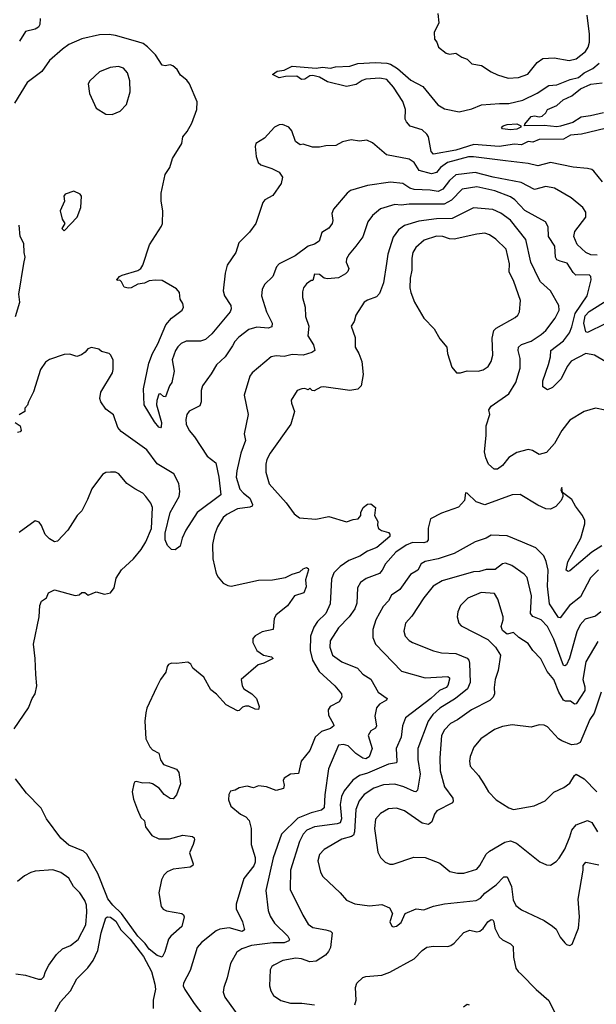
# Model space of a CAD drawing. Extents: x 1921360 to 2014538, y 768294 to 907744.
# Tile 270 of 412: x 1981739 to 1985330, y 842390 to 848525. Entities that reach past the tile are written whole.
import ezdxf

# ---------------------------------------------------------------- set-up
doc = ezdxf.new("R2010")
doc.units = 0

msp = doc.modelspace()

# ---------------------------------------------------------------- linework, layer by layer
at = {"layer": '0CON10XD'}
for points in [[(1981866.8, 848533.2), (1981863.9, 848496.1), (1981855, 848478.6), (1981835, 848467.1), (1981775, 848451.9), (1981737.6, 848392.4)], [(1984343.9, 848563.9), (1984348.8, 848505), (1984320, 848445), (1984321.2, 848405), (1984337.5, 848385), (1984347.5, 848355), (1984395, 848316.7), (1984415, 848311.2), (1984455, 848316.7), (1984491.7, 848291.7), (1984525, 848280), (1984555, 848251.2), (1984615, 848240.6), (1984675, 848200), (1984715, 848181.4), (1984781.7, 848161.7)], [(1984781.7, 848161.7), (1984845, 848164.5), (1984904, 848185), (1984961.2, 848258.8), (1984996.1, 848283.9), (1985067.4, 848287.4), (1985161.8, 848271.8), (1985205, 848280.6), (1985262.6, 848327.4), (1985279.4, 848355), (1985288.4, 848385), (1985288.2, 848435), (1985273.6, 848553.6)], [(1985369.5, 847515), (1985315, 847581.2), (1985301.7, 847591.7), (1985275, 847598.6), (1985185, 847606.7), (1985045, 847634.6), (1984965, 847614.7), (1984905, 847628.4), (1984765.2, 847645.2), (1984565, 847671.9), (1984535, 847670.6), (1984403.5, 847635), (1984360, 847605), (1984335, 847572.3), (1984304.3, 847564.3), (1984227.5, 847585), (1984195, 847635.6), (1984165, 847657.3), (1984023.7, 847683.7), (1983935, 847758.8), (1983900, 847775), (1983855, 847769.2), (1983802.7, 847777.3), (1983750, 847765), (1983708.3, 847741.7), (1983645, 847740), (1983605, 847731.2), (1983561.7, 847731.7), (1983505, 847750), (1983485, 847746.7), (1983455.9, 847765.9), (1983433, 847833), (1983415.8, 847855), (1983375, 847872.2), (1983355, 847870), (1983325, 847855.7), (1983263.4, 847786.6), (1983210, 847755), (1983204.3, 847735), (1983212.2, 847672.2), (1983224, 847635), (1983241.1, 847621.1), (1983308.6, 847598.6), (1983355.5, 847575.5), (1983375.8, 847545), (1983367.3, 847505), (1983315, 847430), (1983265, 847403.3), (1983253, 847387), (1983209.4, 847255), (1983169.5, 847200.5), (1983102.5, 847135), (1983084.3, 847075), (1983031.1, 846995), (1983019.2, 846945), (1983006, 846835), (1983015, 846805.8), (1983052.9, 846745), (1983055.7, 846724.3), (1983049.2, 846705), (1982935, 846568.4), (1982895, 846532), (1982865, 846522.5), (1982775, 846523.1), (1982745, 846506.9), (1982723.7, 846486.3), (1982708.2, 846465), (1982688.5, 846405), (1982701.1, 846335), (1982686.9, 846265), (1982672, 846245), (1982646.7, 846175), (1982635, 846176.7), (1982615, 846193.3), (1982605, 846192.5), (1982592.9, 846152.9), (1982590, 846125), (1982621.9, 846015), (1982620.7, 845989.3), (1982615, 845982.5), (1982605, 845986.2), (1982578.9, 846018.9), (1982514, 846125), (1982510, 846225), (1982543.8, 846385), (1982566.4, 846445), (1982599.1, 846505), (1982648.9, 846625), (1982685, 846666.2), (1982750.5, 846715), (1982758.2, 846735), (1982755, 846756.7), (1982738, 846785), (1982732.9, 846825), (1982715, 846849.2), (1982625, 846900), (1982585, 846901.9), (1982545, 846898.1), (1982515, 846883.1), (1982475, 846877.5), (1982433.3, 846855), (1982415, 846852.2), (1982389.5, 846859.5), (1982373, 846893), (1982361.7, 846901.7), (1982345, 846900), (1982343.3, 846905), (1982360, 846925), (1982376.4, 846933.6), (1982475, 846962.5), (1982492.5, 846975), (1982504.6, 846995.4), (1982546.9, 847123.1), (1982621.2, 847238.8), (1982627.5, 847255), (1982630, 847335), (1982620, 847395), (1982620, 847445), (1982645, 847560), (1982673.3, 847605), (1982689.3, 847660.7), (1982748, 847755), (1982754, 847795), (1982782.1, 847827.9), (1982810.3, 847879.7), (1982842.5, 847965), (1982844.1, 848014.1), (1982795.9, 848125.9), (1982779.5, 848149.5), (1982740.5, 848180.5), (1982720, 848215), (1982693, 848237), (1982675, 848243.3), (1982645, 848237.5), (1982625, 848242.5), (1982585, 848305.8), (1982535, 848357.1), (1982506.7, 848376.7), (1982475, 848387.5), (1982335, 848427.9), (1982295, 848433.6), (1982235, 848430.9), (1982125, 848405.6), (1982045, 848370.8), (1982005, 848341.2), (1981925, 848272), (1981876.6, 848203.4), (1981785, 848134), (1981705.6, 848005)], [(1982315, 847934.4), (1982364, 847956), (1982404, 847996), (1982426.7, 848075), (1982423.6, 848143.6), (1982409.6, 848195), (1982385, 848223.9), (1982355, 848234.1), (1982302.3, 848227.7), (1982235, 848200), (1982174.5, 848145.5), (1982164.3, 848125), (1982174.2, 848065), (1982214.5, 847974.5), (1982275, 847936), (1982315, 847934.4)], [(1985385, 847846.5), (1985238.3, 847811.7), (1985168.8, 847805), (1985125, 847780.5), (1984975, 847779.1), (1984935, 847762.2), (1984905, 847766.2), (1984865, 847746), (1984820.6, 847749.4), (1984725, 847735.6), (1984567.9, 847747.9), (1984455, 847712.7), (1984315, 847688.5), (1984302.1, 847705), (1984285.2, 847795), (1984275, 847811.8), (1984245, 847838.4), (1984171.5, 847861.5), (1984148.3, 847888.3), (1984139.1, 847905), (1984141.1, 847965), (1984125.9, 848015), (1984067.6, 848105), (1984025, 848151.8), (1983981.7, 848161.7), (1983895, 848154.1), (1983872.5, 848147.5), (1983835, 848120.6), (1983775, 848108.5), (1983655, 848138.1), (1983605, 848167.5), (1983565, 848178), (1983545, 848176.2), (1983515, 848154), (1983493, 848153), (1983465, 848173.3), (1983395, 848172.5), (1983355, 848163.3), (1983313.8, 848183.8), (1983342.5, 848205), (1983385, 848211.2), (1983435, 848235.7), (1983585, 848223.3), (1983625, 848230), (1983674.3, 848224.3), (1983705, 848232.2), (1983794, 848236), (1983845, 848251.5), (1983955, 848258.2), (1984025.5, 848255.5), (1984048.3, 848248.3), (1984091.5, 848221.5), (1984175, 848148.6), (1984250.1, 848110.1), (1984343.3, 847995), (1984385, 847969.5), (1984475, 847950.6), (1984555, 847969.4), (1984615, 847994.7), (1984727.7, 848002.3), (1984785, 848004.2), (1984872, 848025), (1984961.4, 848068.6), (1985033.8, 848116.2), (1985085, 848119.1), (1985167.8, 848152.2), (1985218.2, 848165), (1985255.2, 848194.8), (1985309, 848221), (1985348.8, 848255)], [(1985375, 847945.9), (1985294.2, 847925.8), (1985235, 847919.1), (1985184.5, 847885), (1985107.5, 847862.5), (1985085, 847858.1), (1985005, 847866.6), (1984883.6, 847863.6), (1984884, 847875), (1984925, 847922), (1984945, 847927.1), (1984975, 847919.6), (1984992, 847925), (1985015.7, 847944.3), (1985025, 847966), (1985085, 847990), (1985124.3, 848025.7), (1985178.5, 848051.5), (1985231.8, 848095), (1985296.6, 848123.4), (1985367, 848133)], [(1984795, 847840), (1984745, 847844.4), (1984740, 847855), (1984750, 847865), (1984775, 847873.1), (1984835, 847875.5), (1984860, 847865), (1984860, 847855), (1984835, 847844.1), (1984795, 847840)], [(1985335, 847059.1), (1985295, 847060.6), (1985264.8, 847074.8), (1985210.4, 847125), (1985190.8, 847175), (1985195.5, 847205), (1985265.6, 847295), (1985265.5, 847325.5), (1985245.4, 847355.4), (1985174.2, 847415), (1985070, 847475), (1985015, 847485.5), (1984945, 847467.3), (1984862, 847512), (1984686.7, 847545), (1984575, 847573.3), (1984455, 847557.8), (1984415, 847523.8), (1984375, 847468.4), (1984345, 847454.8), (1984295, 847462.7), (1984195, 847466.7), (1984169.4, 847475), (1984124.7, 847504.7), (1984047.3, 847512.7), (1983905, 847493.2), (1983799.2, 847460.8), (1983778.1, 847445), (1983692.5, 847345), (1983682.4, 847317.6), (1983689.4, 847275), (1983685.5, 847255), (1983665, 847225.8), (1983619.7, 847200.3), (1983603.8, 847145), (1983575, 847125.8), (1983535.6, 847114.4), (1983455, 847054.4), (1983355, 847004.6), (1983339.1, 846985), (1983315.8, 846925), (1983263.8, 846876.2), (1983249.4, 846845), (1983245.5, 846805), (1983275.5, 846705), (1983310.9, 846635), (1983308.6, 846611.4), (1983287.2, 846602.8), (1983215, 846609.2), (1983165.7, 846595), (1983103.1, 846546.9), (1983079.3, 846520.7), (1983065, 846493.8), (1983017.5, 846425), (1982965.4, 846374.6), (1982932.1, 846317.9), (1982877.5, 846245), (1982869.4, 846215), (1982869.1, 846145), (1982860.4, 846119.6), (1982795, 846085.6), (1982780.5, 846065), (1982772.9, 846035), (1982775.5, 846005), (1982793.5, 845965), (1982826.5, 845926.5), (1982905.8, 845805), (1982960, 845765), (1982979.2, 845675), (1982990.9, 845565), (1982843.5, 845455), (1982773.5, 845345), (1982750.9, 845295), (1982738.2, 845245), (1982707.7, 845222.3), (1982683.9, 845223.9), (1982659.2, 845249.2), (1982645.2, 845285), (1982643.7, 845326.3), (1982675.9, 845455), (1982732, 845555), (1982736.6, 845585), (1982728.9, 845635), (1982697.9, 845695), (1982595, 845758.5), (1982530, 845845), (1982370.2, 845960.2), (1982350.8, 845985), (1982322.3, 846062.3), (1982275, 846098.8), (1982243.8, 846145), (1982236.7, 846165), (1982243.3, 846205), (1982315.9, 846324.1), (1982321.2, 846345), (1982321.2, 846405), (1982305, 846437.5), (1982295.9, 846445.9), (1982248.8, 846458.8), (1982231.7, 846471.7), (1982185, 846482.5), (1982162.5, 846475), (1982146.4, 846453.6), (1982122.5, 846437.5), (1982095, 846427.5), (1982051.7, 846441.7), (1982015, 846440), (1981925, 846408.6), (1981899.4, 846390.6), (1981868.6, 846345), (1981825, 846207.5), (1981792.5, 846145), (1981787, 846123), (1981770, 846105), (1981770, 846085), (1981735, 846062.5)], [(1985384.5, 846395), (1985318, 846435), (1985265, 846445.3), (1985172.7, 846397.3), (1985148.5, 846365), (1985112.1, 846287.9), (1985057.2, 846232.8), (1985025, 846218.6), (1984997, 846237), (1984997.8, 846275), (1985032.9, 846377.1), (1985045.3, 846425), (1985047.5, 846465), (1985125, 846525.3), (1985163.3, 846575), (1985178.1, 846611.9), (1985197.5, 846695), (1985273.5, 846805), (1985297.1, 846905), (1985296, 846925), (1985285, 846935.7), (1985203.4, 846933.4), (1985185, 846951.1), (1985148.3, 847008.3), (1985105, 847021.5), (1985085, 847030), (1985075.4, 847045), (1985072.3, 847115), (1985032.9, 847175), (1985030, 847235), (1985014.3, 847265), (1984885, 847336.1), (1984822.2, 847402.2), (1984795, 847421.6), (1984698.7, 847458.7), (1984585, 847483.9), (1984495, 847469.2), (1984429, 847401), (1984383.3, 847376.7), (1984164.2, 847375.8), (1984115, 847369.4), (1984075, 847373.2), (1983985, 847346.5), (1983935.7, 847305), (1983906.9, 847265), (1983875, 847173.3), (1983831.4, 847115), (1983790.8, 847065), (1983774.4, 847035), (1983772.9, 847015), (1983789.1, 846975), (1983783.3, 846956.7), (1983768.7, 846941.3), (1983725, 846917.5), (1983655, 846911.4), (1983634.1, 846914.1), (1983605, 846937.1), (1983575, 846940), (1983565, 846900), (1983555, 846900), (1983525, 846880), (1983506.1, 846853.9), (1983499.3, 846830.7), (1983500, 846795), (1983517.1, 846735), (1983518.1, 846675), (1983539.4, 846615), (1983532.9, 846555), (1983568.9, 846498.9), (1983576.2, 846465), (1983557.8, 846452.2), (1983504.7, 846435.3), (1983435, 846438.2), (1983385, 846426.9), (1983335, 846430.6), (1983305.7, 846424.3), (1983187.5, 846325), (1983171.9, 846305), (1983137.1, 846185), (1983160.6, 846065), (1983137.5, 845945), (1983144, 845904), (1983115.5, 845825), (1983090, 845715), (1983087.7, 845675), (1983110.4, 845600.4), (1983132.5, 845575), (1983171.8, 845545), (1983189.1, 845505), (1983185.6, 845495), (1983172.4, 845487.6), (1983095, 845478), (1983027.9, 845442.1), (1983006.7, 845423.3), (1982971.1, 845365), (1982952.2, 845315), (1982940, 845255), (1982941.1, 845165), (1982963.1, 845075), (1982975, 845051.2), (1983006.2, 845015), (1983035, 844999.2), (1983055, 844995.8), (1983225, 845032.9), (1983314.1, 845035.9), (1983395, 845049.2), (1983435, 845071.2), (1983482.5, 845085), (1983505, 845103.8), (1983525, 845111.2), (1983535, 845106.7), (1983537.3, 845097.3), (1983519.4, 845035), (1983522.4, 844992.4), (1983509.2, 844955), (1983449.4, 844935), (1983406.3, 844873.7), (1983335, 844818), (1983323.1, 844795), (1983316.7, 844725), (1983248.3, 844711.7), (1983204.4, 844685.6), (1983190.5, 844669.5), (1983190, 844645), (1983216, 844595), (1983256.2, 844566.2), (1983307.5, 844555), (1983316.7, 844545), (1983260, 844515), (1983223.3, 844505), (1983117.5, 844415), (1983124.2, 844375), (1983135, 844356.7), (1983185, 844324.2), (1983212.5, 844295), (1983230, 844245), (1983225, 844227.5), (1983205, 844229.2), (1983165, 844246.9), (1983145, 844247.1), (1983127.3, 844242.7), (1983105, 844220), (1983095, 844218.8), (1983025, 844257.1), (1982965, 844323.3), (1982929.9, 844349.9), (1982885, 844429.4), (1982816, 844485), (1982805, 844510), (1982785, 844522.5), (1982715, 844513.8), (1982683.9, 844516.1), (1982665, 844507.5), (1982656.7, 844495), (1982649.5, 844460.5), (1982615.6, 844414.4), (1982591.2, 844365), (1982531.2, 844235), (1982524.1, 844205.9), (1982518.8, 844155), (1982523.3, 844045), (1982548.8, 843995), (1982566.7, 843975), (1982604.3, 843954.3), (1982615, 843912.5), (1982633.3, 843885), (1982715, 843856.2), (1982730, 843835), (1982740, 843765), (1982716, 843695), (1982695, 843671.2), (1982675, 843672), (1982638.3, 843698.3), (1982607.4, 843737.4), (1982565, 843764), (1982545, 843771.2), (1982505, 843768), (1982465, 843778.8), (1982455, 843776.2), (1982448.8, 843765), (1982438.8, 843715), (1982447.7, 843667.7), (1982472, 843602), (1982493.3, 843555), (1982515, 843532.5), (1982522.5, 843495), (1982561.4, 843441.4), (1982605, 843420.9), (1982671.9, 843421.9), (1982755, 843444.2), (1982815, 843436), (1982825, 843426.7), (1982828, 843415), (1982820, 843385), (1982796.7, 843335), (1982820, 843265), (1982817.5, 843255), (1982800, 843245), (1982695, 843232), (1982656.7, 843215), (1982636, 843195), (1982622, 843165), (1982604.3, 843085), (1982618.8, 842998.8), (1982633.2, 842983.2), (1982653.6, 842973.6), (1982747.5, 842955), (1982758.6, 842948.6), (1982764, 842935), (1982749.2, 842875), (1982679.2, 842815), (1982664.5, 842795.5), (1982642.8, 842717.2), (1982625, 842684), (1982595, 842694.7), (1982544.2, 842734.2), (1982519.7, 842769.7), (1982473.8, 842813.8), (1982372, 842955), (1982318.4, 843008.4), (1982288.3, 843048.3), (1982276.7, 843075), (1982226.2, 843206.2), (1982157.5, 843325), (1982135, 843344.3), (1982045, 843381.9), (1981994.7, 843424.7), (1981905.8, 843545), (1981872.1, 843612.1), (1981780, 843705), (1981711.7, 843795)], [(1982015, 847210), (1982097.5, 847295), (1982120, 847355), (1982122.5, 847425), (1982115, 847437.5), (1982075, 847457.5), (1982021.7, 847438.3), (1982013.3, 847426.7), (1982017.5, 847395), (1981991.2, 847335), (1982003, 847283), (1982020, 847255), (1982000, 847225), (1982015, 847210)], [(1985385, 846091.5), (1985325, 846105.6), (1985255, 846084.3), (1985165, 846030.8), (1985114.4, 845965), (1985069.4, 845885), (1985020.5, 845829.5), (1984975, 845815.8), (1984931.7, 845841.7), (1984905, 845846.9), (1984835, 845827.8), (1984785, 845797.1), (1984745, 845748), (1984715, 845724.2), (1984694.3, 845724.3), (1984659.2, 845755), (1984641.9, 845795), (1984633.7, 845833.7), (1984644.4, 845934.4), (1984643.6, 845995), (1984667.8, 846065), (1984661.4, 846095), (1984675, 846116.7), (1984785, 846193.3), (1984829.6, 846265), (1984855.6, 846355), (1984855.5, 846415), (1984843.3, 846465), (1984845.7, 846485), (1984865, 846502.5), (1984925, 846522.8), (1984987.2, 846562.8), (1985015, 846587.8), (1985073.8, 846666.2), (1985098.9, 846715), (1985096.9, 846745), (1985045.3, 846835.3), (1984982.7, 846892.7), (1984971.2, 846911.2), (1984923.1, 847015), (1984891.2, 847155), (1984795, 847275.4), (1984735, 847319.6), (1984685, 847342), (1984565, 847352.9), (1984432.4, 847287.6), (1984335, 847284.2), (1984225, 847269.7), (1984135, 847243.2), (1984097.1, 847215), (1984065, 847170), (1984032, 847065), (1984023.4, 847006.6), (1984005.5, 846885), (1983979.8, 846820.2), (1983961.7, 846798.3), (1983905, 846778.5), (1983885, 846764.3), (1983831.9, 846685), (1983821.5, 846645), (1983803.5, 846615), (1983827.1, 846545), (1983827.5, 846485), (1983850.8, 846445), (1983869.2, 846395), (1983877.5, 846315), (1983865.7, 846244.3), (1983845, 846223.8), (1983795.7, 846214.3), (1983632.9, 846237.1), (1983614.2, 846235.8), (1983573, 846213), (1983560, 846215), (1983545, 846230), (1983535, 846220), (1983515, 846227.5), (1983496.2, 846226.2), (1983465.9, 846214.1), (1983430, 846155), (1983431.2, 846135), (1983451.2, 846085), (1983427.5, 846005), (1983298.1, 845825), (1983277.5, 845785), (1983270.9, 845755), (1983271.4, 845705), (1983292.8, 845632.8), (1983398, 845515), (1983447.3, 845447.3), (1983481.2, 845421.2), (1983584.1, 845414.1), (1983665, 845430.8), (1983775, 845395.8), (1983815, 845412), (1983846.2, 845415), (1983863.8, 845435), (1983864, 845455), (1983878.9, 845485), (1983905, 845506.9), (1983925, 845507.9), (1983955.6, 845485), (1983948.6, 845435), (1983968.8, 845398.8), (1983966.2, 845375), (1983973.8, 845355), (1983992.2, 845342.2), (1984035, 845329.4), (1984045, 845320), (1984043.1, 845305), (1983963.9, 845236.1), (1983905, 845214.7), (1983856.9, 845183.1), (1983788.1, 845155), (1983735, 845117.5), (1983695, 845078.9), (1983681.2, 845038.8), (1983673.2, 844885), (1983645, 844825.6), (1983594.3, 844775.7), (1983570.6, 844739.4), (1983550.7, 844685), (1983548.2, 844595), (1983562.5, 844535), (1983604.8, 844464.8), (1983700.6, 844375), (1983742.9, 844325), (1983744.2, 844305), (1983728.8, 844275), (1983673.3, 844245), (1983660, 844225), (1983662.6, 844192.6), (1983694, 844135), (1983694.2, 844125), (1983675, 844108.8), (1983619, 844091), (1983579.5, 844055), (1983545, 843972.2), (1983491.5, 843905), (1983475, 843827.5), (1983425, 843823.8), (1983385, 843800), (1983379.2, 843785), (1983386.2, 843755), (1983382.5, 843735), (1983335, 843722), (1983275, 843746.2), (1983225, 843751.2), (1983195, 843740), (1983155, 843748.8), (1983105, 843740), (1983080, 843725), (1983051.7, 843718.3), (1983041.7, 843698.3), (1983040, 843665), (1983053.9, 843623.9), (1983113.3, 843575), (1983147.9, 843557.9), (1983167.5, 843535), (1983180, 843485), (1983180.8, 843385), (1983204.3, 843304.3), (1983204.8, 843275), (1983197.5, 843252.5), (1983134.7, 843175), (1983086.4, 843013.6), (1983087.5, 842985), (1983125.4, 842905), (1983138.6, 842855), (1983125, 842844.7), (1983043.8, 842866.2), (1982985, 842858.9), (1982962.4, 842847.6), (1982870, 842775), (1982844.5, 842745), (1982799.8, 842600.2), (1982758.4, 842521.6), (1982756.3, 842505), (1982766.7, 842483.3), (1982825.2, 842395), (1982933.3, 842253.3)], [(1981713, 846677), (1981739.4, 846765), (1981732.9, 846815), (1981763.9, 847006.1), (1981773.3, 847045), (1981766.2, 847075), (1981765, 847130), (1981742, 847175), (1981736, 847245)], [(1984485, 846324.4), (1984525, 846336.9), (1984595, 846335.6), (1984625, 846344.4), (1984657.5, 846365), (1984675.6, 846395), (1984686.4, 846435), (1984681.4, 846541.4), (1984691.5, 846588.5), (1984706.7, 846603.3), (1984825, 846669.4), (1984841.4, 846685), (1984850.6, 846705), (1984858.2, 846775), (1984816.2, 846895), (1984787.1, 846955), (1984789.2, 847005), (1984768.8, 847095), (1984705, 847158.5), (1984665, 847185.6), (1984635.4, 847195.4), (1984585, 847189.6), (1984445, 847156.9), (1984415, 847160), (1984375, 847175.4), (1984335, 847176.6), (1984258.1, 847151.9), (1984205, 847106.9), (1984186.5, 847075), (1984180.7, 847039.3), (1984181.5, 846965), (1984170.9, 846915), (1984169.1, 846855), (1984174.5, 846825), (1984198.1, 846765), (1984255.8, 846665), (1984319.3, 846599.3), (1984355.9, 846535.9), (1984398, 846485), (1984403.3, 846445), (1984429.3, 846359.3), (1984460, 846325), (1984485, 846324.4)], [(1985385, 846629.6), (1985275, 846575.7), (1985265, 846581.2), (1985252.9, 846635), (1985259.8, 846680.2), (1985285, 846707.4), (1985408.4, 846785)], [(1981710, 846015), (1981742.5, 845995), (1981747.5, 845965), (1981741.7, 845958.3), (1981725, 845952.5)], [(1981705, 844106.7), (1981793.2, 844236.8), (1981815.7, 844295), (1981835.6, 844325), (1981845.6, 844375), (1981838.1, 844445), (1981835.8, 844545), (1981823.8, 844635), (1981860, 844805), (1981863.8, 844875), (1981875, 844902.5), (1981906.4, 844923.6), (1981917.5, 844955), (1981955, 844972.5), (1982085, 844936.7), (1982108.3, 844941.7), (1982125, 844956.7), (1982145, 844956.7), (1982165, 844938.8), (1982215, 844961.2), (1982265.9, 844945.9), (1982303.8, 844955), (1982327.8, 844985), (1982340, 845045), (1982372.1, 845097.9), (1982446.5, 845165), (1982495.8, 845224.2), (1982525, 845272.5), (1982560, 845355), (1982566.2, 845485), (1982555, 845512), (1982524.2, 845555), (1982505, 845575.7), (1982455, 845601.4), (1982406.3, 845636.3), (1982355.5, 845695.5), (1982335, 845705.6), (1982305, 845706.2), (1982275, 845703.3), (1982255, 845692.5), (1982187.7, 845602.3), (1982161.9, 845535), (1982125, 845466), (1982096.7, 845435), (1982039.4, 845345), (1981975, 845276.2), (1981955, 845272), (1981925, 845290), (1981897.9, 845317.9), (1981875, 845373.3), (1981858.8, 845395), (1981835, 845403.8), (1981735, 845330)], [(1985365, 845247.5), (1985303.1, 845206.9), (1985165, 845091.1), (1985155, 845086.9), (1985142.5, 845095), (1985152.9, 845147.1), (1985233.5, 845295), (1985257.8, 845385), (1985258.1, 845405), (1985245, 845436.7), (1985200, 845495), (1985177.5, 845535), (1985120, 845580), (1985115, 845610), (1985110, 845595), (1985115, 845580), (1985120, 845580), (1985122.5, 845555), (1985110.7, 845529.3), (1985078.8, 845491.2), (1985044.2, 845475.8), (1985015, 845478.1), (1984965, 845500), (1984855, 845567.5), (1984805, 845565.8), (1984635, 845502.1), (1984581.8, 845521.8), (1984525, 845575.7), (1984515, 845576.7), (1984510, 845530), (1984472.3, 845487.7), (1984365, 845450.8), (1984296.7, 845415), (1984283, 845357), (1984283.5, 845285), (1984275, 845272.5), (1984255, 845265.3), (1984185, 845267.2), (1984145, 845252), (1984082.3, 845207.7), (1984016.7, 845135), (1983996.5, 845095), (1983978.9, 845075), (1983896.2, 845043.8), (1983860.9, 845019.1), (1983843.5, 844985), (1983838.7, 844888.7), (1983826.4, 844855), (1983791.2, 844805), (1983723.5, 844735), (1983672.3, 844655), (1983669.6, 844615), (1983686.9, 844565), (1983746, 844525), (1983843.1, 844485), (1983876.6, 844446.6), (1983925.3, 844415.3), (1983971.5, 844335), (1984028, 844295), (1984024.2, 844285), (1983979.8, 844260.2), (1983961.8, 844238.2), (1983950.6, 844185), (1983961.9, 844125), (1983955, 844110.8), (1983925.5, 844094.5), (1983910, 844065), (1983934.4, 843985), (1983915, 843933.1), (1983895, 843920), (1983875, 843924), (1983832.9, 843952.9), (1983785, 844000.6), (1983755, 844010), (1983725, 844004), (1983662.1, 843857.9), (1983638.3, 843695), (1983635, 843614.2), (1983619.4, 843600.6), (1983555, 843583.4), (1983470.5, 843549.5), (1983369.1, 843450.9), (1983316.8, 843303.2), (1983270.9, 843099.1), (1983285.4, 842975), (1983298.8, 842938.8), (1983325.5, 842895), (1983409.1, 842815), (1983418.5, 842795), (1983415.6, 842785), (1983385, 842772.9), (1983315, 842773.4), (1983183.4, 842756.6), (1983122, 842735), (1983091.4, 842715), (1983051.4, 842645), (1983030.6, 842555), (1983009.2, 842495), (1983006, 842465), (1983015.8, 842435), (1983108.5, 842308.5)], [(1985342.8, 845097.2), (1985292.9, 845047.1), (1985230.9, 844929.1), (1985163.9, 844876.1), (1985105, 844798.1), (1985095, 844800.6), (1985037.5, 844885), (1985026.7, 844995), (1985029.2, 845095), (1985018.4, 845148.4), (1985003.8, 845183.8), (1984954.4, 845234.4), (1984870.6, 845270.6), (1984775, 845308.9), (1984675.6, 845314.4), (1984645, 845295.6), (1984575, 845271.9), (1984445, 845198.9), (1984345, 845166), (1984265, 845149.6), (1984239.2, 845135), (1984218.1, 845095), (1984172.4, 845067.6), (1984105.3, 844974.7), (1984055, 844938.6), (1984035.6, 844905), (1984001.8, 844868.2), (1983957.3, 844785), (1983937.7, 844725), (1983937.3, 844675), (1983954.5, 844635), (1984116.9, 844466.9), (1984264.6, 844424.6), (1984405, 844433.5), (1984415.3, 844425.3), (1984416.2, 844416.2), (1984405, 844376), (1984395, 844364.7), (1984353.6, 844346.4), (1984298.5, 844295), (1984141.5, 844175), (1984123.1, 844125), (1984114.6, 844055), (1984083.8, 843985), (1984088.5, 843905), (1984084.5, 843895.5), (1984035, 843887.2), (1983905, 843829.8), (1983854.8, 843815.2), (1983813.5, 843786.5), (1983760.1, 843719.9), (1983743.4, 843685), (1983734.8, 843635), (1983743.2, 843545), (1983735, 843521.8), (1983715, 843514), (1983575, 843495.3), (1983526.7, 843475), (1983505, 843451.1), (1983481.1, 843405), (1983425.4, 843225), (1983423.8, 843105), (1983501.1, 842945), (1983535, 842889.2), (1983565, 842868.6), (1983645, 842854.5), (1983673.8, 842845), (1983684.2, 842835), (1983674.4, 842745), (1983661.7, 842718.3), (1983642.6, 842697.4), (1983585, 842659.2), (1983545, 842655.6), (1983493.6, 842673.6), (1983457.5, 842677.5), (1983377.6, 842662.4), (1983321.2, 842635), (1983308, 842625), (1983299.2, 842605), (1983294.2, 842505), (1983302.5, 842475), (1983320, 842445), (1983365, 842412.9), (1983425, 842398.1), (1983495, 842397.5), (1983574, 842386)], [(1985358.9, 844835), (1985325, 844807.8), (1985260.4, 844789.6), (1985229.2, 844755), (1985209.2, 844710.8), (1985163.8, 844546.2), (1985145, 844505.7), (1985135, 844498.6), (1985125, 844501.9), (1985064.8, 844665), (1985025, 844744.6), (1984985.6, 844785.6), (1984935, 844807.1), (1984919.2, 844825), (1984925.9, 844935), (1984900, 845050), (1984881.2, 845071.2), (1984803.1, 845125), (1984765, 845138.8), (1984745, 845134.4), (1984700.7, 845099.3), (1984645, 845100), (1984603.4, 845086.6), (1984564.7, 845085.3), (1984370.1, 845029.9), (1984314.2, 844995.8), (1984256.6, 844923.4), (1984181.4, 844808.6), (1984141.9, 844765), (1984130.6, 844715), (1984138.6, 844685), (1984165, 844657.1), (1984185, 844645.6), (1984315, 844592.7), (1984365, 844580.5), (1984455, 844576.5), (1984525, 844546.7), (1984535.5, 844535), (1984540, 844515), (1984544.6, 844395), (1984527.5, 844355), (1984453.5, 844296.5), (1984355, 844234.7), (1984312.7, 844195), (1984282.2, 844155), (1984218, 843985), (1984219.3, 843915), (1984232.9, 843825), (1984216.2, 843723.8), (1984205.5, 843714.5), (1984195, 843715.5), (1984130.5, 843745), (1984075, 843762.1), (1984005, 843758.2), (1983945, 843736.7), (1983885, 843696.9), (1983852.3, 843657.7), (1983832.3, 843605), (1983824.1, 843465), (1983816.9, 843445), (1983804.2, 843435.8), (1983745, 843418.2), (1983634.7, 843355.3), (1983605, 843323.8), (1983595.6, 843285), (1983613, 843213), (1983625.7, 843185.7), (1983735.4, 843085.4), (1983775, 843038.6), (1983826.8, 843016.8), (1983916.6, 843003.4), (1983995, 843011.9), (1984041.2, 842991.2), (1984060, 842955), (1984043.9, 842903.9), (1984057, 842877), (1984065, 842872.5), (1984085, 842877.5), (1984115, 842900), (1984140, 842955), (1984207.5, 842985), (1984255, 842979.2), (1984315, 843002.2), (1984385, 843016.4), (1984582.3, 843037.7), (1984608.8, 843051.2), (1984635, 843081.8), (1984706.4, 843135), (1984755, 843183.6), (1984774.5, 843184.5), (1984801.1, 843125), (1984811.7, 843041.7), (1984829.4, 843005), (1984865, 842978.9), (1985005, 842911.9), (1985058, 842878), (1985079.1, 842859.1), (1985105, 842807.5), (1985133.6, 842773.6), (1985145, 842762.5), (1985165, 842756.7), (1985180, 842765), (1985220, 842865), (1985225.7, 842934.3), (1985217.8, 843045), (1985247.3, 843225), (1985248.2, 843255), (1985265, 843276.7), (1985345, 843258.8)], [(1985339.2, 844650.8), (1985265.8, 844524.2), (1985246.2, 844415), (1985258.9, 844368.9), (1985258.7, 844345), (1985205, 844262.7), (1985195, 844259.5), (1985168.7, 844278.7), (1985138.2, 844278.2), (1985125.3, 844285.3), (1985097.5, 844335), (1985065, 844414.2), (1985023.6, 844463.6), (1984985, 844542.5), (1984935.6, 844595), (1984905, 844638), (1984846.7, 844676.7), (1984815, 844706), (1984775, 844696.7), (1984745, 844720), (1984738.1, 844745), (1984750, 844785), (1984748.9, 844805), (1984717.1, 844915), (1984695, 844950.6), (1984612.8, 844957.2), (1984529.5, 844920.5), (1984484.4, 844875), (1984466.9, 844835), (1984464.3, 844805), (1984474.2, 844765), (1984487.6, 844747.6), (1984654.3, 844664.3), (1984702, 844615), (1984732.5, 844565), (1984719.7, 844470.3), (1984700, 844415), (1984693.1, 844365), (1984695.6, 844325), (1984687, 844303), (1984666.7, 844283.3), (1984553.1, 844225), (1984466.4, 844163.6), (1984421.1, 844138.9), (1984385, 844101.1), (1984366.2, 844065), (1984356.1, 843925), (1984357.9, 843845), (1984385.5, 843745.5), (1984437.1, 843675), (1984439.4, 843655), (1984434.2, 843645), (1984337.5, 843595), (1984322.9, 843575), (1984305, 843527.5), (1984285, 843511.2), (1984245, 843518), (1984135, 843596.7), (1984085, 843611.9), (1984035, 843608.6), (1983985, 843580), (1983955, 843543.8), (1983948.5, 843485), (1983968.7, 843338.7), (1983985.8, 843305), (1984015, 843275.8), (1984043.8, 843263.8), (1984065, 843263.5), (1984193.4, 843306.6), (1984265, 843305.7), (1984355, 843268.6), (1984418.7, 843218.7), (1984465, 843206.9), (1984505, 843206.9), (1984585, 843233.1), (1984604.6, 843255.4), (1984644.5, 843325), (1984664.7, 843345.3), (1984760.1, 843399.9), (1984795, 843409.6), (1984832.9, 843395), (1984977.3, 843277.3), (1985019.5, 843259.5), (1985045, 843258), (1985080.3, 843279.7), (1985099.7, 843300.3), (1985135, 843356), (1985165.3, 843434.7), (1985177.3, 843475), (1985205, 843509.5), (1985275, 843535.6), (1985303, 843523), (1985336.7, 843465)], [(1985360, 844335), (1985317.3, 844205), (1985288.7, 844165), (1985228.7, 844021.3), (1985209.7, 844010.3), (1985175, 844006.9), (1985115, 844031.2), (1985095, 844044.4), (1985025, 844119.2), (1985005, 844129.2), (1984975, 844130.8), (1984925, 844116.9), (1984805, 844131.8), (1984745, 844121.5), (1984695, 844103.3), (1984610.8, 844045), (1984567.2, 843992.8), (1984544.4, 843935), (1984540, 843905), (1984544.2, 843875), (1984595.6, 843815), (1984628.9, 843765), (1984658.1, 843715), (1984706, 843665), (1984785, 843614.2), (1984815, 843604.4), (1984942.4, 843627.6), (1985011.3, 843658.7), (1985065, 843712.9), (1985128.3, 843741.7), (1985165, 843767.5), (1985193.4, 843816.6), (1985205, 843824), (1985255, 843796), (1985333.6, 843713.6)], [(1981715, 842579.4), (1981775, 842572.5), (1981855, 842546.9), (1981875, 842546.9), (1981889.3, 842560.7), (1981898.9, 842595), (1981920, 842635), (1981968.5, 842701.5), (1982005, 842735.6), (1982055, 842755.7), (1982103.5, 842795), (1982151.2, 842885), (1982156.2, 842963.8), (1982155, 843007.5), (1982145, 843036), (1982113.1, 843085), (1982073.8, 843125), (1982045.2, 843175.2), (1981995, 843212.5), (1981945, 843227.7), (1981835, 843220), (1981807.6, 843212.4), (1981769.1, 843190.9), (1981725, 843155.7)], [(1981960, 842345), (1981992.9, 842405), (1982055.3, 842474.7), (1982095, 842548.1), (1982162.2, 842617.8), (1982197, 842663), (1982225.4, 842725), (1982245.3, 842835), (1982275, 842929.5), (1982285, 842935.4), (1982305, 842933.1), (1982337.4, 842907.4), (1982369.2, 842855), (1982426.7, 842796.7), (1982509, 842689), (1982559.6, 842595), (1982579.6, 842515), (1982584.4, 842485), (1982570.8, 842415), (1982570.8, 842365)], [(1983825, 842387.5), (1983834, 842415), (1983830, 842495), (1983838, 842522), (1983875, 842556.7), (1983895, 842564), (1983995, 842572.5), (1984045, 842589.5), (1984195, 842672.9), (1984244.4, 842725), (1984275, 842745.5), (1984315, 842753.1), (1984405, 842750.8), (1984424.2, 842755.8), (1984445, 842771.2), (1984505, 842838.5), (1984541.7, 842851.7), (1984585, 842841.2), (1984605, 842845.8), (1984625, 842862), (1984655, 842904.4), (1984675, 842918.9), (1984685, 842915.7), (1984691.5, 842905), (1984698.2, 842865), (1984725, 842810.8), (1984745, 842792.5), (1984795, 842768), (1984811.2, 842751.2), (1984814.3, 842684.3), (1984829.4, 842615), (1984842.5, 842595), (1984865, 842576.9), (1984955, 842483.1), (1985034.3, 842414.3), (1985095, 842291.1)], [(1984502.2, 842375), (1984525, 842392), (1984537.3, 842387.3)]]:
    msp.add_lwpolyline(points, dxfattribs=at)

doc.saveas('drawing.dxf')
